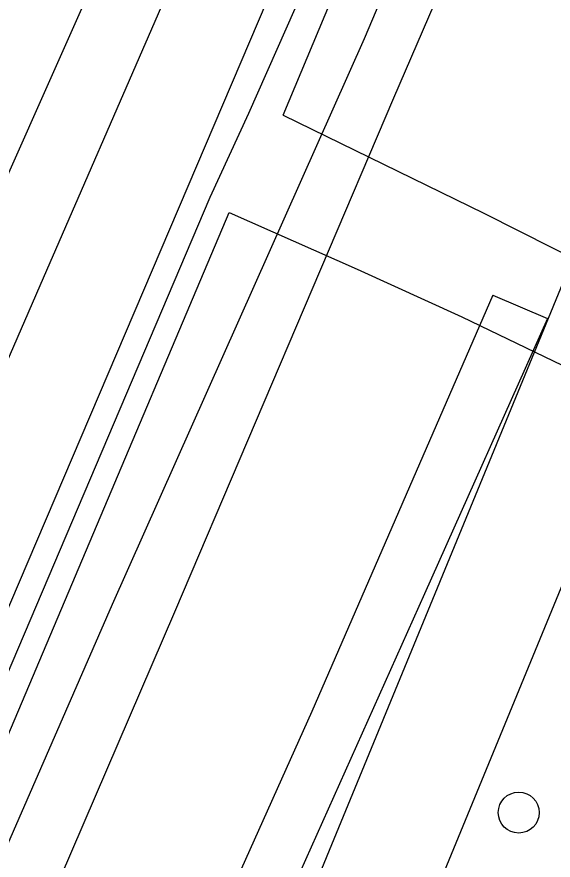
# Model space of a CAD drawing. Extents: x 3683613 to 3738215, y 469626 to 495384.
# Drawn here: x 3699768 to 3699908.6, y 478336.2 to 478557 of the extents above; entities that cross this region are included whole.
import ezdxf

# ---------------------------------------------------------------- set-up
doc = ezdxf.new("R2010")
doc.units = 0
for name, color, linetype in [('V-DOMW-TANK', 7, 'Continuous'), ('V-RAIL-TRAK', 7, 'Continuous'), ('V-ROAD-CNTR', 7, 'Continuous'), ('V-SITE-OTLN', 7, 'Continuous'), ('V-TOPO-SHOR', 7, 'Continuous'), ('V-UTIL-LINE', 7, 'Continuous')]:
    doc.layers.add(name, color=color, linetype=linetype)

msp = doc.modelspace()

# ---------------------------------------------------------------- linework, layer by layer
at = {"layer": 'V-DOMW-TANK'}
msp.add_circle((3699899.59, 478348.61), 5.36, dxfattribs=at)
at = {"layer": 'V-RAIL-TRAK'}
for points in [[(3699187.9, 477140.68), (3699216.21, 477207.68), (3699265.14, 477319.27), (3699323.42, 477452.18), (3699375.55, 477572.07), (3699434.88, 477709.68), (3699505.21, 477868.63), (3699567.24, 478010.4), (3699568.99, 478014.39), (3699629.5, 478155.48), (3699695.81, 478306.67), (3699774.13, 478486.65), (3699836.15, 478629.24), (3699884.26, 478739.72), (3699940.41, 478867.93), (3699985.55, 478973.8)], [(3699605.9, 477959.98), (3699620.63, 477991.28), (3699659.81, 478090.36), (3699727.35, 478252.85), (3699793.12, 478403.2), (3699859.19, 478551.36), (3699929.17, 478716.64), (3699989.9, 478852.89), (3700022.64, 478938.39)], [(3699296.75, 477343.91), (3699322.81, 477394.08), (3699387.63, 477511.11), (3699414.26, 477559.36), (3699460.15, 477629.89), (3699506.97, 477691.9), (3699512.87, 477700.25), (3699518.57, 477708.73), (3699524.08, 477717.34), (3699529.39, 477726.08), (3699534.49, 477734.93), (3699582.9, 477844.32), (3699614.05, 477925.39), (3699635.34, 477982.11), (3699636.3, 477984.65), (3699686.71, 478117.69), (3699761.55, 478290.19), (3699809.39, 478401.22), (3699866.83, 478535.77), (3699927.76, 478676.7), (3699942.74, 478710.76)]]:
    msp.add_lwpolyline(points, dxfattribs=at)
at = {"layer": 'V-ROAD-CNTR'}
for points in [[(3700035.5, 478764.03), (3699969.79, 478627.92), (3699916.03, 478499.25), (3699841.75, 478318.93), (3699759.04, 478133.88), (3699689.81, 477980.34)], [(3699938.14, 478474.17), (3699875.16, 478321.28)]]:
    msp.add_lwpolyline(points, dxfattribs=at)
at = {"layer": 'V-SITE-OTLN'}
msp.add_lwpolyline([(3699629.12, 478082.18), (3700005.69, 478964.54), (3700245.51, 479525.4), (3700279.84, 479585.27), (3700459.86, 479968.44), (3700792.74, 479813.43), (3700802.4, 479808.84), (3701086.25, 479674.11), (3701043.07, 479360.24), (3701079.71, 479347.21), (3700987.53, 478751.81), (3700961.1, 478604.27), (3700846.8, 478255.72), (3700738.94, 477827.57), (3700674.88, 477562.05), (3700656.56, 477517.24), (3700623.66, 477450.64), (3700439.66, 477166)], dxfattribs=at)
at = {"layer": 'V-TOPO-SHOR'}
for points in [[(3699661.16, 478273.68), (3699723.3, 478420.47), (3699787.14, 478563.99), (3699863.11, 478746.42), (3699960.02, 478967.9)], [(3699892.78, 478484.11), (3699845.35, 478375.08), (3699765.59, 478197.27), (3699745.77, 478201.96), (3699740.89, 478197.5), (3699739.89, 478190.08), (3699773.51, 478179.26)], [(3699892.78, 478484.11), (3699907.13, 478477.99), (3699874.86, 478405.93), (3699802.05, 478243.31), (3699773.51, 478179.26)]]:
    msp.add_lwpolyline(points, dxfattribs=at)
at = {"layer": 'V-UTIL-LINE'}
for points in [[(3699582.95, 477956.08), (3699818.69, 478509.82), (3699828.79, 478531.82), (3699848.43, 478576.07), (3699878.41, 478645.6), (3699948.17, 478807.76)], [(3699837.83, 478531.28), (3699890.4, 478505.57), (3699990.3, 478455.19), (3700183.88, 478367.54), (3700198.75, 478365.81), (3700283.04, 478543.13), (3700074.49, 478639.65), (3700112.35, 478730.04), (3700049.81, 478761.4), (3700030.89, 478757.85), (3699947.7, 478791.96), (3699883.92, 478643.77)], [(3699837.83, 478531.28), (3699861.03, 478586.56), (3699878.89, 478629.68), (3700068.62, 478541.71)], [(3699592.2, 477959.2), (3699823.66, 478505.79), (3699857.19, 478490.92), (3699884.69, 478478.43), (3699971.04, 478436.93), (3699925.87, 478337.96), (3699935.22, 478333.43), (3699983.91, 478434.91), (3700068.6, 478395.02), (3700012.29, 478270.21), (3700019.71, 478267.03), (3700076.32, 478390.2), (3700174.24, 478341.74)]]:
    msp.add_lwpolyline(points, dxfattribs=at)

doc.saveas('drawing.dxf')
